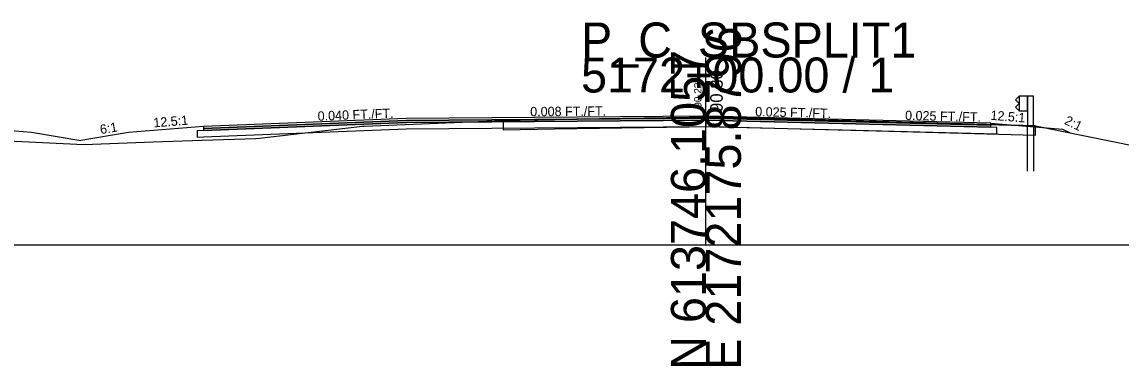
# Model space of a CAD drawing. Extents: x -26 to 1303, y -3010 to 12023.
# Drawn here: x 95.2 to 183.3, y 490.3 to 517.8 of the extents above; entities that cross this region are included whole.
import ezdxf

# ---------------------------------------------------------------- set-up
doc = ezdxf.new("R2010")
doc.units = 0
for name, color, linetype in [('RD_GPK_XS_Cell', 7, 'Continuous'), ('RD_PD_Final_TrvlWay', 7, 'Continuous'), ('RD_XS_Base', 7, 'Continuous'), ('RD_XS_ExGround', 7, 'Continuous'), ('RD_XS_ExPaveRet', 7, 'Continuous'), ('RD_XS_GR', 7, 'Continuous'), ('RD_XS_Greenside', 7, 'Continuous'), ('RD_XS_Pave', 7, 'Continuous'), ('RD_XS_PaveOvlay_CP', 7, 'Continuous'), ('RD_XS_TieSlope', 7, 'Continuous'), ('RD_XS_TX_Elev_EX', 7, 'Continuous'), ('RD_XS_TX_Elev_PR', 7, 'Continuous'), ('RD_XS_TX_ShdSlope', 7, 'Continuous'), ('RD_XS_TX_Slope', 7, 'Continuous')]:
    doc.layers.add(name, color=color, linetype=linetype)

msp = doc.modelspace()

# ---------------------------------------------------------------- linework, layer by layer
at = {"layer": 'RD_GPK_XS_Cell'}
for p, q in [((150, 500), (150, 515)), ((0, 500), (150, 500)), ((150, 500), (300, 500))]:
    msp.add_line(p, q, dxfattribs=at)
at = {"layer": 'RD_PD_Final_TrvlWay'}
for p, q in [((175.733, 505.893), (175.733, 509.498)), ((175.733, 509.498), (176.233, 509.458)), ((176.233, 509.458), (176.233, 505.893))]:
    msp.add_line(p, q, dxfattribs=at)
at = {"layer": 'RD_XS_Base'}
for p, q in [((150, 509.984), (126, 509.799)), ((161.997, 509.685), (149.998, 509.984)), ((149.998, 509.984), (149.998, 509.984)), ((149.998, 509.984), (149.998, 509.984)), ((150, 509.984), (150, 510.143)), ((150, 510.143), (150, 509.484)), ((150, 509.484), (150, 509.984)), ((109.78, 509.15), (109.28, 509.13)), ((109.28, 509.13), (109.28, 509.13)), ((109.28, 509.13), (109.28, 508.63)), ((126, 509.799), (109.78, 509.151)), ((109.78, 508.651), (126, 509.299)), ((109.78, 509.15), (109.78, 509.15)), ((126, 509.799), (126, 509.799)), ((126, 509.299), (150, 509.484)), ((126, 509.299), (126, 509.299)), ((149.996, 509.484), (149.996, 509.484)), ((149.996, 509.484), (161.995, 509.185)), ((149.996, 509.484), (149.996, 509.484)), ((149.996, 509.484), (149.996, 509.484)), ((161.995, 509.185), (161.995, 509.185)), ((161.995, 509.185), (173.3, 508.902)), ((172.8, 509.414), (161.997, 509.685)), ((161.997, 509.685), (161.997, 509.685)), ((173.3, 509.402), (172.794, 509.415)), ((172.794, 509.415), (172.794, 509.415)), ((173.294, 509.402), (173.294, 509.402)), ((173.3, 508.902), (173.3, 509.402)), ((109.28, 508.63), (109.78, 508.65)), ((109.78, 508.65), (109.78, 508.65))]:
    msp.add_line(p, q, dxfattribs=at)
at = {"layer": 'RD_XS_ExGround'}
msp.add_lwpolyline([(91.888, 508.428), (100.207, 508.027), (105.74, 508.242), (109.685, 508.388), (113.946, 508.527), (114.268, 508.534), (122.51, 509.494), (122.555, 509.498), (122.559, 509.499), (122.644, 509.502), (133.764, 509.96), (137.887, 510.029), (150.437, 510.225), (164.641, 509.847), (176.395, 509.524), (184.414, 507.901)], dxfattribs=at)
at = {"layer": 'RD_XS_ExPaveRet'}
for points in [[(176.395, 509.524), (176.395, 509.524), (164.641, 509.847), (164.641, 509.847), (150.437, 510.225), (137.887, 510.029), (137.887, 510.029), (133.764, 509.96), (133.764, 509.96), (133.764, 509.21), (133.764, 509.21), (133.764, 509.21), (137.887, 509.279), (137.887, 509.279), (150.437, 509.475), (164.641, 509.097), (164.641, 509.097), (176.395, 508.774), (176.395, 508.774), (176.395, 508.774), (176.395, 508.774), (176.395, 509.524), (176.395, 509.524)], [(176.395, 509.524), (164.641, 509.847), (150.437, 510.225), (137.887, 510.029), (133.764, 509.96), (133.764, 509.21), (137.887, 509.279), (150.437, 509.475), (164.641, 509.097), (176.395, 508.774), (176.395, 508.774), (176.395, 509.524), (176.395, 509.524)]]:
    msp.add_lwpolyline(points, dxfattribs=at)
at = {"layer": 'RD_XS_GR'}
for p, q in [((174.795, 511.601), (174.996, 511.817)), ((174.996, 511.817), (175.066, 511.893)), ((175.066, 511.893), (175.066, 510.726)), ((175.733, 511.893), (175.066, 511.893)), ((175.066, 511.893), (175.066, 511.588)), ((175.733, 511.893), (175.733, 509.498)), ((175.983, 511.893), (175.733, 511.893)), ((175.733, 510.726), (175.733, 511.893)), ((176.233, 511.893), (175.983, 511.893)), ((176.233, 509.458), (176.233, 511.893)), ((174.866, 511.525), (174.795, 511.601)), ((174.795, 511.018), (174.996, 511.234)), ((174.866, 510.942), (174.795, 511.018)), ((175.066, 511.31), (174.866, 511.525)), ((175.066, 510.726), (174.866, 510.942)), ((174.996, 511.234), (175.066, 511.31)), ((175.066, 511.588), (175.066, 510.726)), ((175.066, 510.726), (175.733, 510.726)), ((175.733, 509.498), (176.233, 509.458))]:
    msp.add_line(p, q, dxfattribs=at)
at = {"layer": 'RD_XS_Greenside'}
for p, q in [((95.999, 509.015), (99.969, 508.353)), ((103.78, 508.988), (99.969, 508.353)), ((178.545, 509.273), (179.165, 508.963))]:
    msp.add_line(p, q, dxfattribs=at)
at = {"layer": 'RD_XS_Pave'}
for p, q in [((126, 510.117), (109.78, 509.468)), ((126, 509.958), (109.78, 509.31)), ((109.78, 509.31), (126, 509.958)), ((150, 510.302), (126, 510.117)), ((150, 510.143), (126, 509.958)), ((126, 509.958), (150, 510.143)), ((126, 510.117), (126, 510.117)), ((126, 509.799), (150, 509.984)), ((126, 509.958), (126, 509.958)), ((126, 509.958), (126, 509.958)), ((149.998, 509.984), (149.998, 509.984)), ((149.998, 509.984), (149.998, 509.984)), ((149.998, 509.984), (149.998, 509.984)), ((149.998, 509.984), (161.997, 509.685)), ((149.999, 510.143), (149.999, 510.143)), ((149.999, 510.143), (149.999, 510.143)), ((149.999, 510.143), (161.998, 509.844)), ((161.998, 509.844), (149.999, 510.143)), ((161.999, 510.003), (150, 510.302)), ((150, 510.302), (150, 510.302)), ((150, 509.984), (150, 510.143)), ((150, 510.143), (150, 509.984)), ((172.8, 509.732), (161.999, 510.003)), ((161.999, 510.003), (161.999, 510.003)), ((109.78, 509.151), (126, 509.799)), ((109.78, 509.468), (109.78, 509.468)), ((109.78, 509.468), (109.78, 509.309)), ((109.78, 509.309), (109.78, 509.309)), ((109.78, 509.309), (109.78, 509.15)), ((126, 509.799), (126, 509.799)), ((161.997, 509.685), (161.997, 509.685)), ((161.997, 509.685), (172.8, 509.414)), ((161.998, 509.844), (161.998, 509.844)), ((161.998, 509.844), (172.8, 509.573)), ((172.8, 509.573), (161.998, 509.844)), ((161.998, 509.844), (161.998, 509.844)), ((172.794, 509.415), (172.794, 509.415)), ((172.794, 509.415), (172.794, 509.415)), ((172.795, 509.733), (172.795, 509.733)), ((172.795, 509.574), (172.795, 509.574)), ((172.795, 509.574), (172.795, 509.574)), ((172.795, 509.574), (172.795, 509.574)), ((172.8, 509.574), (172.8, 509.733)), ((172.8, 509.415), (172.8, 509.574))]:
    msp.add_line(p, q, dxfattribs=at)
at = {"layer": 'RD_XS_PaveOvlay_CP'}
for p, q in [((126, 510.117), (109.78, 509.468)), ((150, 510.302), (126, 510.117)), ((126, 510.117), (126, 510.117)), ((161.999, 510.003), (150, 510.302)), ((150, 510.302), (150, 510.302)), ((172.8, 509.732), (161.999, 510.003)), ((161.999, 510.003), (161.999, 510.003)), ((172.795, 509.733), (172.795, 509.733))]:
    msp.add_line(p, q, dxfattribs=at)
at = {"layer": 'RD_XS_TieSlope'}
for p, q in [((93.999, 509.175), (95.999, 509.015)), ((109.78, 509.468), (103.78, 508.988)), ((172.795, 509.733), (178.545, 509.273))]:
    msp.add_line(p, q, dxfattribs=at)

# ---------------------------------------------------------------- texts
at = {"layer": 'RD_GPK_XS_Cell'}
for s, p in [('P_C_SBSPLIT1', (140, 515)), ('5172+00.00 / 1', (140, 512.2))]:
    msp.add_text(s, height=2.8, dxfattribs=at).set_placement(p)
for s, p in [('E 2172175.8796', (152.8, 490)), ('N 613746.1057', (150, 490))]:
    msp.add_text(s, height=2.8, rotation=90, dxfattribs=at).set_placement(p)
at = {"layer": 'RD_XS_TX_Elev_EX'}
msp.add_text('90.22', height=0.6, rotation=90, dxfattribs=at).set_placement((149.646, 510.983))
at = {"layer": 'RD_XS_TX_Elev_PR'}
msp.add_text('90.30', height=1, rotation=90, dxfattribs=at).set_placement((151.345, 510.637))
at = {"layer": 'RD_XS_TX_ShdSlope'}
for rotation, p in [(4.57392, (105.795, 509.403)), (355.42608, (172.76, 510.018))]:
    msp.add_text('12.5:1', height=0.75, rotation=rotation, dxfattribs=at).set_placement(p)
at = {"layer": 'RD_XS_TX_Slope'}
for s, rotation, p in [('0.040 FT./FT.', 2.29061, (118.934, 509.934)), ('0.008 FT./FT.', 0.44217, (135.936, 510.293)), ('0.025 FT./FT.', 358.5679, (153.939, 510.303)), ('0.025 FT./FT.', 358.5679, (165.938, 510.003)), ('2:1', 333.43495, (178.635, 509.715)), ('6:1', 9.46418, (101.555, 508.859))]:
    msp.add_text(s, height=0.75, rotation=rotation, dxfattribs=at).set_placement(p)

doc.saveas('drawing.dxf')
